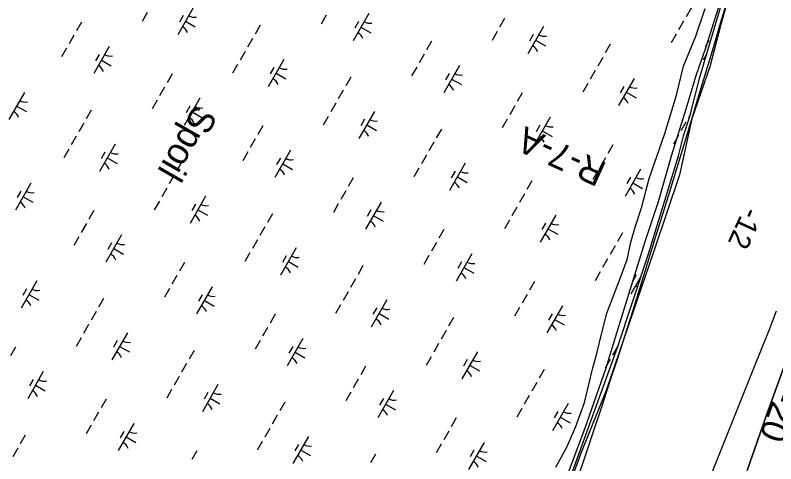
# Model space of a CAD drawing. Extents: x 3930721 to 3950824, y 220441 to 242861.
# Drawn here: x 3941236 to 3942447, y 237194 to 237909 of the extents above; entities that cross this region are included whole.
import ezdxf

# ---------------------------------------------------------------- set-up
doc = ezdxf.new("R2010")
doc.units = 0
for name, color, linetype in [('V-CHAN-SPOL', 7, 'Continuous'), ('V-RIVR-EDGE', 7, 'Continuous'), ('V-RIVR-JETY', 7, 'Continuous'), ('V-RIVR-RANG', 7, 'Continuous'), ('V-RIVR-RANG-IDEN', 7, 'Continuous'), ('V-RRAP-FSHR', 7, 'Continuous'), ('V-TOPO-DPTH', 7, 'Continuous'), ('V-TOPO-MINR', 7, 'Continuous'), ('V-TOPO-MINR-IDEN', 7, 'Continuous'), ('V-WETL-SWMP', 7, 'Continuous')]:
    doc.layers.add(name, color=color, linetype=linetype)

msp = doc.modelspace()

# ---------------------------------------------------------------- linework, layer by layer
at = {"layer": 'V-RIVR-EDGE'}
msp.add_lwpolyline([(3942388.1, 237996.2), (3942359.5, 237893.9), (3942342.1, 237826.3), (3942313.4, 237743.4), (3942293.9, 237654.3), (3942254, 237535.6), (3942177.2, 237310.3), (3942136.3, 237209), (3942081, 237057.5), (3942021.6, 236902.9), (3941957.1, 236759.6), (3941930.5, 236693), (3941910.1, 236611.1), (3941859.9, 236446.3), (3941820, 236338.8), (3941781.1, 236206.8), (3941767.8, 236152.5), (3941755.5, 236064.5), (3941743.2, 235978.5), (3941712.5, 235887.4)], dxfattribs=at)
at = {"layer": 'V-RIVR-JETY'}
for points in [[(3942096.8, 237188.1), (3942114, 237219.1), (3942128.6, 237253.3), (3942142.3, 237291.4), (3942149, 237317.9), (3942155.6, 237346.4), (3942162.1, 237369.7), (3942170, 237402.5), (3942178.2, 237434), (3942190, 237465.9), (3942201.3, 237495.1), (3942210.2, 237519.6), (3942216.5, 237546.8), (3942223.4, 237571), (3942233.2, 237601.7), (3942245.6, 237648.5), (3942270.4, 237720.4), (3942288.8, 237781.2), (3942300.3, 237827.5), (3942319.7, 237875.3), (3942334.8, 237919.7)], [(3942355.5, 237920.2), (3942335.1, 237856.4), (3942319.7, 237812.4), (3942303.7, 237759.1), (3942281.2, 237685.5), (3942259.9, 237611.1), (3942239.2, 237548.9), (3942214.7, 237470.3), (3942193.9, 237403.3), (3942175.9, 237344.5), (3942143, 237250.4), (3942112.2, 237167.9)]]:
    msp.add_lwpolyline(points, dxfattribs=at)
at = {"layer": 'V-RRAP-FSHR'}
for points in [[(3942370.2, 237933.6), (3942358.7, 237895.3), (3942347.3, 237857), (3942335.8, 237818.7), (3942324.3, 237780.3), (3942312.8, 237742.3), (3942301.1, 237703.8), (3942289.4, 237665.5), (3942277.7, 237627.3), (3942266, 237589.4), (3942254.2, 237550.8), (3942242.5, 237512.6)], [(3942242.5, 237512.6), (3942230.7, 237474.3), (3942218.7, 237436.2), (3942206.7, 237398.3), (3942194.3, 237360), (3942181.8, 237322), (3942169.3, 237284), (3942156.9, 237246), (3942144, 237208.1), (3942131.1, 237170.2)]]:
    msp.add_lwpolyline(points, dxfattribs=at)
at = {"layer": 'V-TOPO-DPTH'}
msp.add_lwpolyline([(3942401.4, 237182.8), (3942430.3, 237265.4), (3942459.8, 237347.7)], dxfattribs=at)
at = {"layer": 'V-TOPO-MINR'}
for points in [[(3942447.8, 237436.9), (3942436, 237406.4), (3942424, 237375.8), (3942411.8, 237345.4), (3942268.2, 236987)], [(3942459.8, 237347.7), (3942430.3, 237265.4), (3942401.4, 237182.8)]]:
    msp.add_lwpolyline(points, dxfattribs=at)
at = {"layer": 'V-WETL-SWMP'}
for p, q in [((3942325.9, 237809.8), (3942372.7, 237966)), ((3941519.3, 237920.8), (3941494.5, 237877.5)), ((3942312.3, 237920), (3942304.4, 237906.1)), ((3941445.6, 237912.9), (3941437.6, 237899)), ((3941503.2, 237908.2), (3941497.2, 237897.8)), ((3941730.7, 237908.6), (3941722.8, 237894.7)), ((3941798.8, 237911.4), (3941774, 237868)), ((3942015.2, 237903.5), (3942007.3, 237889.6)), ((3941341.2, 237897.8), (3941333.2, 237883.9)), ((3941506.9, 237899.1), (3941522.5, 237890.2)), ((3941625.7, 237892.7), (3941617.7, 237878.8)), ((3941782.7, 237898.7), (3941776.7, 237888.3)), ((3942077.1, 237890.6), (3942052.2, 237847.2)), ((3942300.4, 237899.2), (3942292.4, 237885.3)), ((3941786.4, 237889.7), (3941802, 237880.7)), ((3942003.3, 237882.6), (3941995.3, 237868.7)), ((3941329.2, 237877), (3941321.3, 237863.1)), ((3941613.8, 237871.8), (3941605.8, 237858)), ((3941898.9, 237867.6), (3941891, 237853.7)), ((3942060.9, 237878), (3942055, 237867.5)), ((3942064.6, 237868.9), (3942080.2, 237860)), ((3942288.5, 237878.3), (3942280.5, 237864.5)), ((3942340.5, 237868.5), (3942334.5, 237858.1)), ((3941317.3, 237856.1), (3941309.4, 237842.3)), ((3941385.4, 237858.9), (3941360.6, 237815.6)), ((3942183.4, 237862.4), (3942175.5, 237848.6)), ((3941369.3, 237846.3), (3941363.3, 237835.9)), ((3941601.8, 237851), (3941593.9, 237837.1)), ((3941887, 237846.7), (3941879, 237832.8)), ((3942337.1, 237847.1), (3942331.7, 237837.8)), ((3941373, 237837.3), (3941388.6, 237828.3)), ((3941589.9, 237830.2), (3941581.9, 237816.3)), ((3941663.7, 237838.2), (3941638.8, 237794.8)), ((3942171.5, 237841.6), (3942163.5, 237827.7)), ((3941647.5, 237825.5), (3941641.6, 237815.1)), ((3941875.1, 237825.9), (3941867.1, 237812)), ((3941943.2, 237828.7), (3941918.3, 237785.3)), ((3942159.6, 237820.8), (3942151.6, 237806.9)), ((3941485.5, 237815.1), (3941477.6, 237801.2)), ((3941651.2, 237816.5), (3941666.8, 237807.5)), ((3941770, 237810), (3941762.1, 237796.1)), ((3941927, 237816.1), (3941921.1, 237805.7)), ((3941930.8, 237807), (3941946.4, 237798.1)), ((3942221.4, 237807.9), (3942196.5, 237764.6)), ((3942310.1, 237747.5), (3942325.9, 237809.8)), ((3941473.6, 237794.3), (3941465.6, 237780.4)), ((3942147.6, 237800), (3942139.7, 237786.1)), ((3942205.3, 237795.3), (3942199.3, 237784.9)), ((3941250.2, 237785.7), (3941225.4, 237742.3)), ((3941758.1, 237789.2), (3941750.1, 237775.3)), ((3942043.3, 237784.9), (3942035.3, 237771)), ((3942209, 237786.2), (3942224.6, 237777.3)), ((3941461.7, 237773.5), (3941453.7, 237759.6)), ((3941529.8, 237776.3), (3941504.9, 237732.9)), ((3941237.8, 237764), (3941253.4, 237755.1)), ((3941356.6, 237757.6), (3941348.7, 237743.7)), ((3941513.6, 237763.6), (3941507.7, 237753.2)), ((3941746.2, 237768.4), (3941738.2, 237754.5)), ((3942031.3, 237764.1), (3942023.4, 237750.2)), ((3941517.4, 237754.6), (3941533, 237745.6)), ((3941734.2, 237747.5), (3941726.3, 237733.6)), ((3941808, 237755.5), (3941783.1, 237712.1)), ((3942087.5, 237746.1), (3942062.7, 237702.7)), ((3942300.3, 237716.4), (3942310.1, 237747.5)), ((3942310.8, 237750.2), (3942307.9, 237745.1)), ((3941344.7, 237736.7), (3941336.7, 237722.9)), ((3941791.9, 237742.9), (3941785.9, 237732.4)), ((3941795.6, 237733.8), (3941811.2, 237724.9)), ((3942019.4, 237743.2), (3942011.5, 237729.4)), ((3942071.4, 237733.4), (3942065.4, 237723)), ((3942303.9, 237738.1), (3942296, 237724.2)), ((3941629.9, 237732.5), (3941621.9, 237718.6)), ((3941914.4, 237727.3), (3941906.4, 237713.5)), ((3942075.1, 237724.4), (3942090.7, 237715.4)), ((3941332.8, 237715.9), (3941324.8, 237702)), ((3941617.9, 237711.6), (3941610, 237697.7)), ((3942292, 237717.3), (3942284, 237703.4)), ((3942292.2, 237684.7), (3942300.3, 237716.4)), ((3941394.6, 237703.1), (3941369.7, 237659.7)), ((3941902.4, 237706.5), (3941894.5, 237692.6)), ((3942187.6, 237702.2), (3942179.7, 237688.3)), ((3941320.8, 237695.1), (3941312.9, 237681.2)), ((3941378.5, 237690.4), (3941372.5, 237680)), ((3941606, 237690.8), (3941598.1, 237676.9)), ((3941674.1, 237693.6), (3941649.3, 237650.2)), ((3941890.5, 237685.7), (3941882.6, 237671.8)), ((3942244.2, 237528.4), (3942292.2, 237684.7)), ((3941382.2, 237681.4), (3941397.8, 237672.4)), ((3941501, 237674.9), (3941493, 237661)), ((3941658, 237681), (3941652, 237670.6)), ((3941952.3, 237672.8), (3941927.5, 237629.5)), ((3942175.7, 237681.4), (3942167.7, 237667.5)), ((3941661.7, 237671.9), (3941677.3, 237663)), ((3941878.6, 237664.9), (3941870.6, 237651)), ((3942163.7, 237660.6), (3942155.8, 237646.7)), ((3942231.9, 237663.4), (3942207, 237620)), ((3941489, 237654.1), (3941481.1, 237640.2)), ((3941774.2, 237649.8), (3941766.2, 237635.9)), ((3941936.2, 237660.2), (3941930.2, 237649.8)), ((3941939.9, 237651.1), (3941955.5, 237642.2)), ((3942215.7, 237650.7), (3942209.8, 237640.3)), ((3941260.7, 237641.2), (3941235.9, 237597.8)), ((3942058.7, 237644.7), (3942050.8, 237630.8)), ((3942219.4, 237641.7), (3942235.1, 237632.7)), ((3941244.6, 237628.5), (3941238.6, 237618.1)), ((3941477.1, 237633.3), (3941469.2, 237619.4)), ((3941762.3, 237629), (3941754.3, 237615.1)), ((3941248.3, 237619.5), (3941263.9, 237610.5)), ((3941465.2, 237612.4), (3941457.2, 237598.5)), ((3941538.9, 237620.4), (3941514.1, 237577)), ((3942046.8, 237623.8), (3942038.8, 237610)), ((3941522.8, 237607.8), (3941516.8, 237597.3)), ((3941750.3, 237608.1), (3941742.4, 237594.3)), ((3941818.5, 237611), (3941793.6, 237567.6)), ((3942034.8, 237603), (3942026.9, 237589.1)), ((3941360.8, 237597.4), (3941352.8, 237583.5)), ((3941526.5, 237598.7), (3941542.1, 237589.8)), ((3941645.3, 237592.2), (3941637.4, 237578.4)), ((3941802.3, 237598.3), (3941796.4, 237587.9)), ((3941806, 237589.3), (3941821.7, 237580.3)), ((3942096.7, 237590.2), (3942071.8, 237546.8)), ((3941348.9, 237576.5), (3941340.9, 237562.6)), ((3942022.9, 237582.2), (3942015, 237568.3)), ((3942080.5, 237577.5), (3942074.6, 237567.1)), ((3941633.4, 237571.4), (3941625.4, 237557.5)), ((3941918.5, 237567.1), (3941910.6, 237553.2)), ((3942084.3, 237568.5), (3942099.9, 237559.5)), ((3941336.9, 237555.7), (3941329, 237541.8)), ((3941405.1, 237558.5), (3941380.2, 237515.1)), ((3942203, 237562), (3942195.1, 237548.1)), ((3941388.9, 237545.9), (3941383, 237535.4)), ((3941621.4, 237550.6), (3941613.5, 237536.7)), ((3941906.6, 237546.3), (3941898.7, 237532.4)), ((3942191.1, 237541.2), (3942183.2, 237527.3)), ((3941392.6, 237536.8), (3941408.3, 237527.9)), ((3941609.5, 237529.8), (3941601.6, 237515.9)), ((3941683.3, 237537.7), (3941658.4, 237494.4)), ((3941962.8, 237528.3), (3941938, 237484.9)), ((3942195, 237379.2), (3942244.2, 237528.4)), ((3941667.1, 237525.1), (3941661.2, 237514.7)), ((3941670.8, 237516), (3941686.5, 237507.1)), ((3941894.7, 237525.5), (3941886.7, 237511.6)), ((3941946.7, 237515.6), (3941940.7, 237505.2)), ((3942179.2, 237520.4), (3942171.2, 237506.5)), ((3941505.1, 237514.7), (3941497.2, 237500.8)), ((3941789.6, 237509.6), (3941781.7, 237495.7)), ((3941950.4, 237506.6), (3941966, 237497.6)), ((3941493.2, 237493.9), (3941485.3, 237480)), ((3942167.3, 237499.5), (3942159.3, 237485.6)), ((3942232.3, 237492.2), (3942216.2, 237464.1)), ((3942224.9, 237494.9), (3942218.9, 237484.4)), ((3941269.9, 237485.3), (3941245, 237441.9)), ((3941777.7, 237488.7), (3941769.8, 237474.9)), ((3942062.9, 237484.5), (3942054.9, 237470.6)), ((3942228.6, 237485.8), (3942229.9, 237485.1)), ((3941253.7, 237472.6), (3941247.8, 237462.2)), ((3941481.3, 237473), (3941473.3, 237459.2)), ((3941549.4, 237475.8), (3941524.6, 237432.5)), ((3941765.8, 237467.9), (3941757.8, 237454)), ((3941257.4, 237463.6), (3941273.1, 237454.7)), ((3941376.2, 237457.1), (3941368.3, 237443.3)), ((3941533.3, 237463.2), (3941527.3, 237452.8)), ((3941827.6, 237455.1), (3941802.8, 237411.7)), ((3942051, 237463.6), (3942043, 237449.7)), ((3941537, 237454.2), (3941552.6, 237445.2)), ((3941753.9, 237447.1), (3941745.9, 237433.2)), ((3941811.5, 237442.4), (3941805.5, 237432)), ((3942039, 237442.8), (3942031.1, 237428.9)), ((3942107.2, 237445.6), (3942082.3, 237402.2)), ((3941364.3, 237436.3), (3941356.4, 237422.4)), ((3941649.5, 237432), (3941641.5, 237418.1)), ((3941815.2, 237433.4), (3941830.8, 237424.4)), ((3942091, 237433), (3942085, 237422.6)), ((3941934, 237426.9), (3941926, 237413)), ((3942094.7, 237423.9), (3942110.3, 237415)), ((3941352.4, 237415.5), (3941344.4, 237401.6)), ((3941637.6, 237411.2), (3941629.6, 237397.3)), ((3941922.1, 237406.1), (3941914.1, 237392.2)), ((3941340.5, 237394.7), (3941332.5, 237380.8)), ((3941414.2, 237402.6), (3941389.4, 237359.2)), ((3941398.1, 237390), (3941392.1, 237379.6)), ((3941625.6, 237390.4), (3941617.7, 237376.5)), ((3941693.7, 237393.2), (3941668.9, 237349.8)), ((3941910.1, 237385.3), (3941902.2, 237371.4)), ((3941236.1, 237379.6), (3941228.1, 237365.7)), ((3941401.8, 237380.9), (3941417.4, 237372)), ((3941520.6, 237374.5), (3941512.6, 237360.6)), ((3941677.6, 237380.5), (3941671.6, 237370.1)), ((3941681.3, 237371.5), (3941696.9, 237362.5)), ((3941972, 237372.4), (3941947.1, 237329)), ((3942113.8, 237154.5), (3942195, 237379.2)), ((3942195.3, 237381), (3942187.3, 237367.1)), ((3941898.2, 237364.4), (3941890.3, 237350.5)), ((3941955.8, 237359.8), (3941949.9, 237349.3)), ((3942183.4, 237360.1), (3942175.4, 237346.3)), ((3941508.7, 237353.6), (3941500.7, 237339.8)), ((3941793.8, 237349.4), (3941785.9, 237335.5)), ((3941959.5, 237350.7), (3941975.2, 237341.8)), ((3941280.3, 237340.7), (3941255.5, 237297.4)), ((3942078.3, 237344.2), (3942070.4, 237330.4)), ((3941264.2, 237328.1), (3941258.2, 237317.7)), ((3941496.7, 237332.8), (3941488.8, 237318.9)), ((3941781.9, 237328.5), (3941773.9, 237314.6)), ((3942066.4, 237323.4), (3942058.4, 237309.5)), ((3941267.9, 237319.1), (3941283.5, 237310.1)), ((3941484.8, 237312), (3941476.9, 237298.1)), ((3941558.6, 237320), (3941533.7, 237276.6)), ((3941838.1, 237310.5), (3941813.2, 237267.1)), ((3941380.4, 237296.9), (3941372.5, 237283)), ((3941542.4, 237307.3), (3941536.5, 237296.9)), ((3941546.1, 237298.3), (3941561.8, 237289.3)), ((3941770, 237307.7), (3941762, 237293.8)), ((3941822, 237297.9), (3941816, 237287.4)), ((3942054.5, 237302.6), (3942046.5, 237288.7)), ((3941664.9, 237291.8), (3941657, 237277.9)), ((3941825.7, 237288.8), (3941841.3, 237279.9)), ((3942116.3, 237289.7), (3942091.5, 237246.4)), ((3941368.5, 237276.1), (3941360.5, 237262.2)), ((3942042.5, 237281.8), (3942034.6, 237267.9)), ((3942100.2, 237277.1), (3942094.2, 237266.7)), ((3941653, 237271), (3941645, 237257.1)), ((3941938.2, 237266.7), (3941930.2, 237252.8)), ((3942103.9, 237268), (3942119.5, 237259.1)), ((3941356.6, 237255.3), (3941348.6, 237241.4)), ((3941424.7, 237258.1), (3941399.8, 237214.7)), ((3941641.1, 237250.2), (3941633.1, 237236.3)), ((3941251.5, 237239.4), (3941243.6, 237225.5)), ((3941408.6, 237245.4), (3941402.6, 237235)), ((3941412.3, 237236.4), (3941427.9, 237227.4)), ((3941702.9, 237237.3), (3941678, 237193.9)), ((3941926.2, 237245.9), (3941918.3, 237232)), ((3941629.1, 237229.3), (3941621.2, 237215.4)), ((3941686.8, 237224.7), (3941680.8, 237214.2)), ((3941914.3, 237225), (3941906.4, 237211.2)), ((3941982.4, 237227.8), (3941957.6, 237184.5)), ((3941239.6, 237218.5), (3941231.6, 237204.7)), ((3941524.8, 237214.3), (3941516.8, 237200.4)), ((3941690.5, 237215.6), (3941706.1, 237206.7)), ((3941966.3, 237215.2), (3941960.3, 237204.8)), ((3941809.3, 237209.1), (3941801.3, 237195.3)), ((3941970, 237206.2), (3941985.6, 237197.2))]:
    msp.add_line(p, q, dxfattribs=at)
for centre, start, end in [((3941520.8, 237923), 239.4279, 280.9715), ((3941800.4, 237913.5), 239.4279, 280.9715), ((3941493.4, 237875.1), 19.4279, 60.9715), ((3941772.9, 237865.6), 19.4279, 60.9715), ((3942078.6, 237892.8), 239.4279, 280.9715), ((3942051.1, 237844.8), 19.4279, 60.9715), ((3941387, 237861.1), 239.4279, 280.9715), ((3941359.5, 237813.2), 19.4279, 60.9715), ((3941665.2, 237840.3), 239.4279, 280.9715), ((3941637.7, 237792.4), 19.4279, 60.9715), ((3941944.7, 237830.9), 239.4279, 280.9715), ((3941917.2, 237782.9), 19.4279, 60.9715), ((3942222.9, 237810.1), 239.4279, 280.9715), ((3941251.8, 237787.9), 239.4279, 280.9715), ((3942195.4, 237762.2), 19.4279, 60.9715), ((3941531.3, 237778.4), 239.4279, 280.9715), ((3941224.3, 237740), 19.4279, 60.9715), ((3941503.8, 237730.5), 19.4279, 60.9715), ((3941809.5, 237757.7), 239.4279, 280.9715), ((3942089, 237748.2), 239.4279, 280.9715), ((3941782, 237709.7), 19.4279, 60.9715), ((3942061.6, 237700.3), 19.4279, 60.9715), ((3941396.1, 237705.2), 239.4279, 280.9715), ((3941368.6, 237657.3), 19.4279, 60.9715), ((3941675.6, 237695.8), 239.4279, 280.9715), ((3941648.2, 237647.8), 19.4279, 60.9715), ((3941953.8, 237675), 239.4279, 280.9715), ((3942233.4, 237665.5), 239.4279, 280.9715), ((3941926.4, 237627.1), 19.4279, 60.9715), ((3941262.2, 237643.3), 239.4279, 280.9715), ((3942205.9, 237617.6), 19.4279, 60.9715), ((3941234.8, 237595.4), 19.4279, 60.9715), ((3941540.4, 237622.6), 239.4279, 280.9715), ((3941513, 237574.6), 19.4279, 60.9715), ((3941820, 237613.1), 239.4279, 280.9715), ((3941792.5, 237565.2), 19.4279, 60.9715), ((3942098.2, 237592.3), 239.4279, 280.9715), ((3942070.7, 237544.4), 19.4279, 60.9715), ((3941406.6, 237560.7), 239.4279, 280.9715), ((3941379.1, 237512.7), 19.4279, 60.9715), ((3941684.8, 237539.9), 239.4279, 280.9715), ((3941964.3, 237530.4), 239.4279, 280.9715), ((3941657.3, 237492), 19.4279, 60.9715), ((3941936.9, 237482.5), 19.4279, 60.9715), ((3941271.4, 237487.5), 239.4279, 280.9715), ((3942215.1, 237461.7), 49.1384, 60.9715), ((3941243.9, 237439.5), 19.4279, 60.9715), ((3941550.9, 237478), 239.4279, 280.9715), ((3941523.5, 237430.1), 19.4279, 60.9715), ((3941829.1, 237457.2), 239.4279, 280.9715), ((3942108.7, 237447.8), 239.4279, 280.9715), ((3941801.7, 237409.3), 19.4279, 60.9715), ((3942081.2, 237399.8), 19.4279, 60.9715), ((3941415.7, 237404.8), 239.4279, 280.9715), ((3941388.3, 237356.9), 19.4279, 60.9715), ((3941695.3, 237395.3), 239.4279, 280.9715), ((3941667.8, 237347.4), 19.4279, 60.9715), ((3941973.5, 237374.6), 239.4279, 280.9715), ((3941946, 237326.6), 19.4279, 60.9715), ((3941281.9, 237342.9), 239.4279, 280.9715), ((3941254.4, 237295), 19.4279, 60.9715), ((3941560.1, 237322.1), 239.4279, 280.9715), ((3941839.6, 237312.7), 239.4279, 280.9715), ((3941532.6, 237274.2), 19.4279, 60.9715), ((3941812.1, 237264.7), 19.4279, 60.9715), ((3942117.8, 237291.9), 239.4279, 280.9715), ((3942090.4, 237244), 19.4279, 60.9715), ((3941426.2, 237260.2), 239.4279, 280.9715), ((3941398.7, 237212.3), 19.4279, 60.9715), ((3941704.4, 237239.5), 239.4279, 280.9715), ((3941983.9, 237230), 239.4279, 280.9715), ((3941677, 237191.5), 19.4279, 60.9715), ((3941956.5, 237182.1), 19.4279, 60.9715)]:
    msp.add_arc(centre, 17.6, start, end, dxfattribs=at)

# ---------------------------------------------------------------- texts
at = {"layer": 'V-CHAN-SPOL'}
msp.add_text('Spoil', height=42, rotation=240.19, dxfattribs=at).set_placement((3941523, 237768.7))
at = {"layer": 'V-RIVR-RANG'}
msp.add_text('-12', height=33.5, rotation=245.2783, dxfattribs=at).set_placement((3942397.2, 237605.1))
at = {"layer": 'V-RIVR-RANG-IDEN'}
msp.add_text('R-7-A', height=41.5, rotation=155.4159, dxfattribs=at).set_placement((3942180, 237672.1))
at = {"layer": 'V-TOPO-MINR-IDEN'}
msp.add_text('-20', height=41.5, rotation=250.2843, dxfattribs=at).set_placement((3942447.5, 237313.4))

doc.saveas('drawing.dxf')
